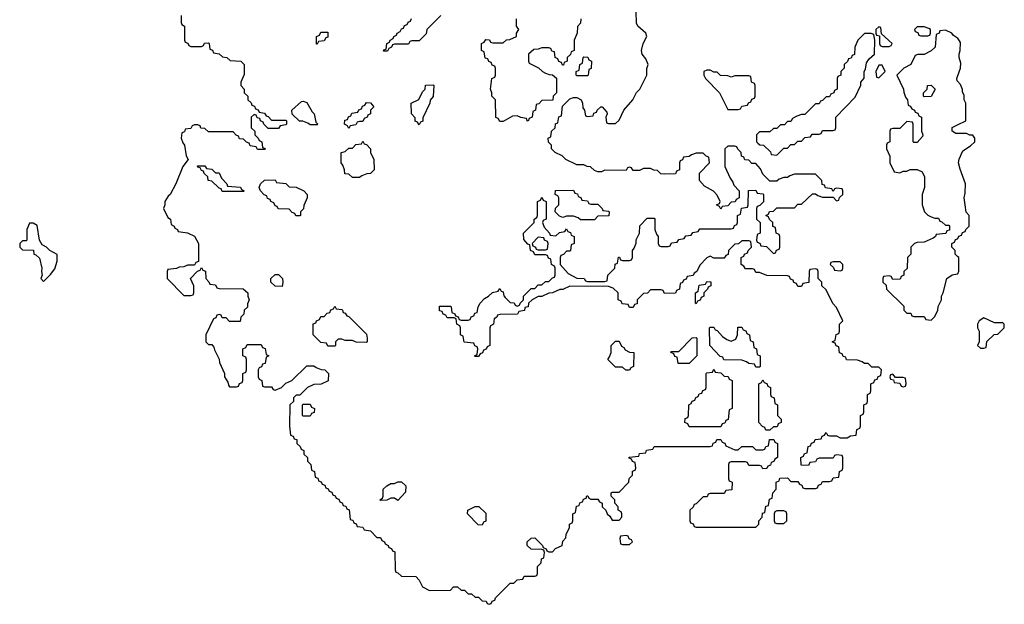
# Model space of a CAD drawing. Header units: inches. Extents: x 2701622 to 2964296, y 496201 to 720542.
# Tile 257 of 260: x 2914654 to 2920266, y 692294 to 695626. Entities that reach past the tile are written whole.
import ezdxf

# ---------------------------------------------------------------- set-up
doc = ezdxf.new("R2010")
doc.units = ezdxf.units.IN
doc.header["$MEASUREMENT"] = 0
doc.layers.add('C9619', color=7, linetype='Continuous')
doc.layers.add('C9629', color=7, linetype='Continuous')

msp = doc.modelspace()

# ---------------------------------------------------------------- linework, layer by layer
at = {"layer": 'C9619', "color": 4, "elevation": 4}
for points in [[(2915574, 695650), (2915574, 695610), (2915578, 695598), (2915594, 695590), (2915594, 695510), (2915598, 695498), (2915612.7, 695492.7), (2915618, 695478), (2915630, 695474), (2915690, 695474), (2915702, 695478), (2915707.3, 695492.7), (2915730, 695494), (2915734, 695490), (2915738, 695458), (2915752.7, 695452.7), (2915758, 695438), (2915791.6, 695431.6), (2915810, 695414), (2915834, 695410), (2915852.7, 695392.7), (2915914, 695390), (2915934, 695370), (2915932.7, 695312.7), (2915914, 695270), (2915914, 695250), (2915934, 695230), (2915934, 695210), (2915954, 695190), (2915954, 695170), (2915972.7, 695152.7), (2915978, 695138), (2915992.7, 695132.7), (2915998, 695118), (2916012.7, 695112.7), (2916018, 695098), (2916050, 695094), (2916058, 695078), (2916070, 695074), (2916090, 695054), (2916170, 695054), (2916174, 695050), (2916174, 695030), (2916170, 695026), (2916138, 695022), (2916130, 695006), (2916070, 695006), (2916046, 695030), (2916042, 695042), (2916026, 695050), (2916022, 695062), (2916007.3, 695067.3), (2916002, 695082), (2915990, 695086), (2915974, 695070), (2915974, 695010), (2915994, 694990), (2915994, 694970), (2916014, 694950), (2916018, 694938), (2916034, 694930), (2916038, 694898), (2916052.7, 694892.7), (2916050, 694886), (2916010, 694886), (2916002, 694902), (2915967.3, 694907.3), (2915962, 694922), (2915947.3, 694927.3), (2915930, 694946), (2915907.3, 694947.3), (2915902, 694962), (2915887.3, 694967.3), (2915870, 694986), (2915730, 694986), (2915710, 695006), (2915687.3, 695007.3), (2915682, 695022), (2915670, 695026), (2915650, 695026), (2915638, 695022), (2915630, 695006), (2915598, 695002), (2915592.7, 694987.3), (2915578, 694982), (2915574, 694950), (2915583.6, 694923.6), (2915594, 694910), (2915602, 694850), (2915614, 694830), (2915584.7, 694790), (2915544.7, 694690), (2915510.9, 694629.1), (2915499.6, 694620.4), (2915482, 694590), (2915482, 694570), (2915474, 694550), (2915498, 694498), (2915514, 694490), (2915518, 694458), (2915534, 694450), (2915538, 694438), (2915554, 694430), (2915558, 694418), (2915610, 694412), (2915650, 694392), (2915674, 694350), (2915672.7, 694247.3), (2915658, 694242), (2915650, 694226), (2915610, 694226), (2915590, 694218), (2915563.6, 694216.4), (2915547.3, 694207.3), (2915498, 694202), (2915494, 694190), (2915494, 694150), (2915590, 694054), (2915630, 694054), (2915642, 694058), (2915646, 694070), (2915646, 694110), (2915628.4, 694151.6), (2915667.3, 694192.7), (2915682, 694198), (2915690, 694214), (2915698, 694198), (2915712.7, 694192.7), (2915714, 694150), (2915732.7, 694132.7), (2915738, 694118), (2915770, 694114), (2915778, 694098), (2915790, 694094), (2915927.3, 694092.7), (2915954, 694070), (2915954, 694050), (2915962, 694030), (2915952.7, 694007.3), (2915951.6, 693988.4), (2915934, 693970), (2915931.6, 693948.4), (2915914, 693930), (2915910, 693906), (2915850, 693906), (2915830, 693926), (2915807.3, 693927.3), (2915802, 693942), (2915790, 693946), (2915778, 693942), (2915772.7, 693927.3), (2915758, 693922), (2915714, 693830), (2915714, 693790), (2915730, 693774), (2915750, 693774), (2915759.6, 693759.6), (2915763.6, 693743.6), (2915791.6, 693691.6), (2915792.7, 693672.7), (2915822, 693610), (2915822, 693590), (2915839.6, 693559.6), (2915843.6, 693543.6), (2915850, 693534), (2915890, 693534), (2915902, 693538), (2915907.3, 693552.7), (2915922, 693558), (2915926, 693570), (2915926, 693610), (2915942, 693618), (2915946, 693630), (2915946, 693690), (2915942, 693702), (2915926, 693710), (2915926, 693750), (2915942, 693758), (2915950, 693774), (2916030, 693774), (2916038, 693758), (2916052.7, 693752.7), (2916058, 693718), (2916074, 693710), (2916058, 693702), (2916052.7, 693667.3), (2916038, 693662), (2916032.7, 693647.3), (2916018, 693642), (2916014, 693630), (2916014, 693590), (2916018, 693578), (2916034, 693570), (2916038, 693538), (2916050, 693534), (2916090, 693534), (2916098, 693518), (2916110, 693514), (2916146, 693530), (2916170, 693554), (2916206, 693570), (2916290, 693654), (2916330, 693654), (2916343.6, 693643.6), (2916372.7, 693632.7), (2916394, 693630), (2916414, 693610), (2916412.7, 693567.3), (2916371.6, 693548.4), (2916330, 693546), (2916294, 693530), (2916250, 693486), (2916230, 693486), (2916222, 693478), (2916214, 693470), (2916214, 693450), (2916194, 693430), (2916192, 693310), (2916198, 693258), (2916212.7, 693252.7), (2916218, 693238), (2916232.7, 693232.7), (2916234, 693210), (2916252.7, 693192.7), (2916258, 693178), (2916274, 693170), (2916274, 693150), (2916294, 693130), (2916294, 693110), (2916314, 693090), (2916318, 693058), (2916334, 693050), (2916338, 693018), (2916352.7, 693012.7), (2916358, 692998), (2916372.7, 692992.7), (2916378, 692978), (2916392.7, 692972.7), (2916398, 692958), (2916412.7, 692952.7), (2916418, 692938), (2916432.7, 692932.7), (2916438, 692918), (2916452.7, 692912.7), (2916458, 692898), (2916472.7, 692892.7), (2916478, 692878), (2916492.7, 692872.7), (2916498, 692858), (2916512.7, 692852.7), (2916518, 692838), (2916532.7, 692832.7), (2916538, 692778), (2916552.7, 692772.7), (2916558, 692758), (2916572.7, 692752.7), (2916578, 692738), (2916610, 692734), (2916618, 692718), (2916652.7, 692712.7), (2916690, 692674), (2916710, 692674), (2916718, 692658), (2916734, 692650), (2916738, 692638), (2916754, 692630), (2916758, 692618), (2916772.7, 692612.7), (2916778, 692598), (2916792.7, 692592.7), (2916794, 692490), (2916798, 692478), (2916810, 692474), (2916830, 692454), (2916911.6, 692451.6), (2916931.6, 692431.6), (2916950, 692394), (2916990, 692372), (2917110, 692374), (2917127.3, 692392.7), (2917150, 692394), (2917170, 692374), (2917190, 692374), (2917210, 692354), (2917230, 692354), (2917250, 692334), (2917270, 692334), (2917290, 692314), (2917312.7, 692312.7), (2917318, 692298), (2917330, 692294), (2917342, 692298), (2917347.3, 692312.7), (2917362, 692318), (2917366, 692330), (2917450, 692414), (2917470, 692414), (2917490, 692434), (2917522, 692438), (2917530, 692454), (2917590, 692454), (2917602, 692458), (2917606, 692470), (2917606, 692510), (2917626, 692530), (2917627.3, 692552.7), (2917642, 692558), (2917646, 692590), (2917642, 692602), (2917630, 692606), (2917568.4, 692608.4), (2917546, 692630), (2917546, 692650), (2917568.4, 692671.6), (2917590, 692672), (2917634, 692630), (2917638, 692618), (2917654, 692610), (2917658, 692598), (2917670, 692594), (2917690, 692594), (2917708.4, 692611.6), (2917746, 692630), (2917750, 692654), (2917767.3, 692672.7), (2917768.4, 692691.6), (2917787.3, 692732.7), (2917788.4, 692751.6), (2917802, 692758), (2917806, 692770), (2917806, 692810), (2917822, 692818), (2917827.3, 692852.7), (2917842, 692858), (2917847.3, 692872.7), (2917862, 692878), (2917867.3, 692892.7), (2917882, 692898), (2917887.3, 692912.7), (2917892.7, 692912.7), (2917898, 692898), (2917910, 692894), (2917950, 692894), (2917958, 692878), (2917974, 692870), (2917974, 692850), (2917994, 692830), (2918002, 692810), (2918016.9, 692796.9), (2918030, 692774), (2918070, 692774), (2918086, 692790), (2918086, 692810), (2918082, 692822), (2918066, 692830), (2918066, 692850), (2918046, 692870), (2918046, 692890), (2918026, 692910), (2918026, 692930), (2918030, 692934), (2918070, 692934), (2918126, 692990), (2918128.4, 693011.6), (2918146, 693030), (2918147.3, 693052.7), (2918162, 693058), (2918166, 693070), (2918162, 693102), (2918147.3, 693107.3), (2918142, 693122), (2918127.3, 693127.3), (2918127.3, 693132.7), (2918182, 693138), (2918187.3, 693152.7), (2918222, 693158), (2918227.3, 693172.7), (2918262, 693178), (2918270, 693194), (2918590, 693194), (2918602, 693198), (2918607.3, 693212.7), (2918622, 693218), (2918627.3, 693232.7), (2918650, 693234), (2918658, 693218), (2918672.7, 693212.7), (2918678, 693198), (2918730, 693174), (2918750, 693174), (2918770, 693194), (2918830, 693194), (2918850, 693174), (2918890, 693174), (2918902, 693178), (2918907.3, 693192.7), (2918922, 693198), (2918927.3, 693232.7), (2918952.7, 693232.7), (2918958, 693218), (2918974, 693210), (2918974, 693130), (2918958, 693122), (2918952.7, 693107.3), (2918938, 693102), (2918932.7, 693087.3), (2918918, 693082), (2918912.7, 693067.3), (2918890, 693066), (2918882, 693082), (2918870, 693086), (2918810, 693086), (2918802, 693102), (2918790, 693106), (2918710, 693106), (2918698, 693102), (2918694, 693090), (2918694, 693010), (2918698, 692998), (2918714, 692990), (2918712.7, 692947.3), (2918678, 692942), (2918670, 692926), (2918590, 692926), (2918578, 692922), (2918572.7, 692907.3), (2918550, 692906), (2918510, 692866), (2918498, 692862), (2918492.7, 692847.3), (2918474, 692830), (2918474, 692770), (2918478, 692758), (2918492.7, 692752.7), (2918498, 692738), (2918510, 692734), (2918850, 692734), (2918866, 692750), (2918866, 692770), (2918886, 692790), (2918887.3, 692812.7), (2918902, 692818), (2918907.3, 692852.7), (2918922, 692858), (2918927.3, 692892.7), (2918942, 692898), (2918946, 692930), (2918966, 692950), (2918966, 692990), (2918982, 692998), (2918987.3, 693012.7), (2919030, 693014), (2919050, 692994), (2919090, 692994), (2919098, 692978), (2919112.7, 692972.7), (2919118, 692958), (2919130, 692954), (2919190, 692954), (2919202, 692958), (2919207.3, 692972.7), (2919222, 692978), (2919230, 692994), (2919270, 692994), (2919282, 692998), (2919290, 693014), (2919322, 693018), (2919326, 693050), (2919342, 693058), (2919346, 693070), (2919346, 693130), (2919342, 693142), (2919310, 693146), (2919298, 693142), (2919290, 693126), (2919210, 693126), (2919198, 693122), (2919190, 693106), (2919158, 693102), (2919150, 693086), (2919107.3, 693087.3), (2919106, 693130), (2919122, 693138), (2919127.3, 693152.7), (2919142, 693158), (2919147.3, 693192.7), (2919162, 693198), (2919167.3, 693212.7), (2919182, 693218), (2919187.3, 693232.7), (2919222, 693238), (2919227.3, 693252.7), (2919242, 693258), (2919250, 693274), (2919258, 693258), (2919270, 693254), (2919310, 693254), (2919330, 693242), (2919370, 693242), (2919390, 693254), (2919422, 693258), (2919426, 693290), (2919442, 693298), (2919446, 693310), (2919446, 693370), (2919462, 693378), (2919466, 693390), (2919466, 693430), (2919482, 693438), (2919486, 693450), (2919486, 693490), (2919502, 693498), (2919506, 693510), (2919506, 693550), (2919522, 693558), (2919527.3, 693572.7), (2919542, 693578), (2919547.3, 693592.7), (2919562, 693598), (2919566, 693630), (2919550, 693646), (2919510, 693646), (2919490, 693666), (2919470, 693666), (2919456.4, 693676.4), (2919430, 693686), (2919367.3, 693687.3), (2919362, 693702), (2919347.3, 693707.3), (2919342, 693722), (2919327.3, 693727.3), (2919322, 693762), (2919307.3, 693767.3), (2919302, 693782), (2919287.3, 693787.3), (2919287.3, 693792.7), (2919302, 693798), (2919307.3, 693832.7), (2919322, 693838), (2919326, 693850), (2919326, 693890), (2919346, 693910), (2919310, 693986), (2919288.4, 694008.4), (2919250, 694086), (2919226, 694110), (2919226, 694130), (2919206, 694150), (2919206, 694190), (2919202, 694202), (2919190, 694206), (2919158, 694202), (2919154, 694190), (2919152.7, 694127.3), (2919118, 694122), (2919110, 694106), (2919090, 694106), (2919082, 694122), (2919067.3, 694127.3), (2919062, 694142), (2919047.3, 694147.3), (2919042, 694162), (2919030, 694166), (2918912.7, 694167.3), (2918870, 694186), (2918850, 694186), (2918842, 694202), (2918830, 694206), (2918790, 694206), (2918782, 694222), (2918766, 694230), (2918766, 694270), (2918782, 694278), (2918786, 694290), (2918802, 694298), (2918806, 694310), (2918826, 694330), (2918822, 694362), (2918810, 694366), (2918770, 694366), (2918751.6, 694348.4), (2918730, 694346), (2918694, 694310), (2918692.7, 694287.3), (2918678, 694282), (2918670, 694266), (2918610, 694266), (2918590, 694278), (2918570, 694268), (2918530, 694226), (2918514, 694190), (2918498, 694182), (2918492.7, 694167.3), (2918458, 694162), (2918452.7, 694147.3), (2918438, 694142), (2918432.7, 694127.3), (2918418, 694122), (2918414, 694090), (2918398, 694082), (2918392.7, 694067.3), (2918330, 694066), (2918322, 694082), (2918310, 694086), (2918250, 694086), (2918232.7, 694067.3), (2918210, 694066), (2918182, 694038), (2918174, 694030), (2918172.7, 694007.3), (2918158, 694002), (2918150, 693986), (2918130, 693986), (2918122, 694002), (2918087.3, 694007.3), (2918082, 694022), (2918066, 694030), (2918066, 694070), (2918036.4, 694096.4), (2918010, 694106), (2917790, 694108), (2917750, 694088), (2917732.7, 694087.3), (2917691.6, 694068.4), (2917670, 694068), (2917630, 694048), (2917610, 694048), (2917574, 694030), (2917554, 694010), (2917552, 693990), (2917534, 693986), (2917531.2, 693968.9), (2917498, 693962), (2917491.6, 693948.4), (2917390, 693946), (2917378, 693942), (2917374, 693930), (2917358, 693922), (2917354, 693890), (2917338, 693882), (2917334, 693870), (2917334, 693770), (2917318, 693762), (2917312.7, 693747.3), (2917298, 693742), (2917292.7, 693727.3), (2917278, 693722), (2917270, 693706), (2917250, 693706), (2917246, 693710), (2917262, 693718), (2917266, 693750), (2917262, 693762), (2917247.3, 693767.3), (2917242, 693782), (2917187.3, 693787.3), (2917182, 693822), (2917166, 693830), (2917166, 693870), (2917162, 693882), (2917146, 693890), (2917142, 693922), (2917130, 693926), (2917090, 693926), (2917082, 693942), (2917067.3, 693947.3), (2917062, 693962), (2917047.3, 693967.3), (2917047.3, 693992.7), (2917110, 693994), (2917114, 693990), (2917118, 693958), (2917134, 693950), (2917138, 693938), (2917152.7, 693932.7), (2917158, 693918), (2917170, 693914), (2917210, 693914), (2917222, 693918), (2917227.3, 693932.7), (2917242, 693938), (2917247.3, 693952.7), (2917262, 693958), (2917268, 693990), (2917278, 694010), (2917303.1, 694036.9), (2917326, 694050), (2917348.4, 694071.6), (2917382, 694078), (2917390, 694094), (2917398, 694078), (2917410, 694074), (2917412.7, 694052.7), (2917422, 694042), (2917450, 694014), (2917471.6, 694011.6), (2917478, 693998), (2917490, 693994), (2917502, 693998), (2917506, 694010), (2917526, 694030), (2917526, 694050), (2917570, 694094), (2917590, 694094), (2917610, 694114), (2917630, 694114), (2917650, 694134), (2917670, 694134), (2917690, 694154), (2917702, 694158), (2917706, 694170), (2917706, 694210), (2917702, 694222), (2917686, 694230), (2917682, 694262), (2917667.3, 694267.3), (2917662, 694282), (2917650, 694286), (2917590, 694286), (2917582, 694302), (2917566, 694310), (2917562, 694342), (2917550, 694346), (2917527.3, 694372.7), (2917526, 694410), (2917586, 694470), (2917586, 694490), (2917602, 694498), (2917606, 694510), (2917606, 694590), (2917622, 694598), (2917630, 694614), (2917638, 694598), (2917654, 694590), (2917654, 694490), (2917638, 694482), (2917634, 694470), (2917643.6, 694443.6), (2917674, 694410), (2917678, 694398), (2917710, 694394), (2917730, 694414), (2917762, 694418), (2917770, 694434), (2917778, 694418), (2917792.7, 694412.7), (2917798, 694398), (2917814, 694390), (2917814, 694350), (2917798, 694342), (2917794, 694310), (2917790, 694306), (2917770, 694306), (2917752.7, 694287.3), (2917738, 694282), (2917734, 694270), (2917734, 694230), (2917779.6, 694179.6), (2917830, 694152), (2917871.6, 694151.6), (2917878, 694138), (2917890, 694134), (2917990, 694134), (2918002, 694138), (2918006, 694170), (2918046, 694210), (2918047.3, 694232.7), (2918062, 694238), (2918067.3, 694272.7), (2918072.7, 694272.7), (2918078, 694258), (2918090, 694254), (2918130, 694254), (2918142, 694258), (2918146, 694270), (2918146, 694310), (2918156.4, 694323.6), (2918167.3, 694352.7), (2918168.4, 694371.6), (2918186, 694410), (2918188.4, 694451.6), (2918230, 694494), (2918270, 694494), (2918274, 694490), (2918274, 694430), (2918283.6, 694403.6), (2918294, 694390), (2918294, 694350), (2918298, 694338), (2918310, 694334), (2918350, 694334), (2918362, 694338), (2918370, 694354), (2918402, 694358), (2918410, 694374), (2918442, 694378), (2918450, 694394), (2918482, 694398), (2918490, 694414), (2918522, 694418), (2918530, 694434), (2918710, 694434), (2918722, 694438), (2918727.3, 694452.7), (2918742, 694458), (2918746, 694470), (2918746, 694510), (2918762, 694518), (2918767.3, 694552.7), (2918802, 694558), (2918806, 694570), (2918807.3, 694652.7), (2918850, 694654), (2918858, 694638), (2918890, 694634), (2918894, 694630), (2918892.7, 694587.3), (2918872.7, 694567.3), (2918858, 694562), (2918854, 694550), (2918854, 694490), (2918874, 694470), (2918874, 694410), (2918858, 694402), (2918854, 694370), (2918858, 694358), (2918872.7, 694352.7), (2918878, 694338), (2918910, 694334), (2918950, 694294), (2918962, 694298), (2918967.3, 694312.7), (2918982, 694318), (2918986, 694330), (2918986, 694390), (2918982, 694402), (2918966, 694410), (2918962, 694442), (2918947.3, 694447.3), (2918946, 694470), (2918927.3, 694487.3), (2918922, 694502), (2918906, 694510), (2918922, 694518), (2918927.3, 694532.7), (2918950, 694534), (2918970, 694554), (2919070, 694554), (2919090, 694574), (2919110, 694574), (2919172.7, 694632.7), (2919190, 694634), (2919203.6, 694623.6), (2919230, 694614), (2919290, 694614), (2919310, 694594), (2919322, 694598), (2919327.3, 694612.7), (2919346, 694630), (2919346, 694650), (2919342, 694662), (2919310, 694666), (2919298, 694662), (2919290, 694646), (2919282, 694662), (2919247.3, 694667.3), (2919242, 694682), (2919227.3, 694687.3), (2919226, 694710), (2919190, 694746), (2919070, 694746), (2919043.6, 694736.4), (2919030, 694726), (2919010, 694726), (2918983.6, 694716.4), (2918970, 694706), (2918930, 694706), (2918890, 694746), (2918876.4, 694776.4), (2918850, 694806), (2918827.3, 694807.3), (2918810, 694826), (2918787.3, 694827.3), (2918782, 694842), (2918767.3, 694847.3), (2918766, 694870), (2918747.3, 694887.3), (2918742, 694902), (2918730, 694906), (2918690, 694906), (2918674, 694890), (2918674, 694790), (2918703.6, 694723.6), (2918719.6, 694699.6), (2918723.6, 694683.6), (2918754, 694650), (2918754, 694610), (2918738, 694602), (2918732.7, 694587.3), (2918710, 694586), (2918690, 694566), (2918658, 694562), (2918650, 694546), (2918642, 694562), (2918626, 694570), (2918642, 694578), (2918646, 694590), (2918630, 694626), (2918608.4, 694648.4), (2918556.4, 694676.4), (2918528.7, 694710), (2918528.4, 694751.6), (2918586, 694810), (2918582, 694842), (2918567.3, 694847.3), (2918550, 694866), (2918510, 694866), (2918483.6, 694856.4), (2918470, 694846), (2918438, 694842), (2918432.7, 694827.3), (2918418, 694822), (2918414, 694810), (2918414, 694770), (2918398, 694762), (2918392.7, 694747.3), (2918330, 694746), (2918308.4, 694748.4), (2918290, 694766), (2918268.4, 694768.4), (2918250, 694778), (2918210, 694778), (2918187.3, 694767.3), (2918150, 694766), (2918142, 694782), (2918130, 694786), (2918118, 694782), (2918110, 694766), (2917990, 694768), (2917970, 694758), (2917950, 694758), (2917930, 694766), (2917907.3, 694787.3), (2917888.4, 694788.4), (2917870, 694798), (2917830, 694798), (2917766, 694830), (2917746, 694850), (2917706, 694870), (2917686, 694890), (2917686, 694910), (2917667.3, 694927.3), (2917666, 694950), (2917682, 694958), (2917686, 694990), (2917706, 695010), (2917707.3, 695032.7), (2917722, 695038), (2917727.3, 695072.7), (2917742, 695078), (2917747.3, 695132.7), (2917790, 695174), (2917810, 695182), (2917830, 695182), (2917854, 695170), (2917862, 695150), (2917863.6, 695123.6), (2917874, 695110), (2917878, 695078), (2917890, 695074), (2917922, 695078), (2917927.3, 695092.7), (2917942, 695098), (2917946, 695110), (2917966, 695130), (2917974, 695130), (2917999.6, 695099.6), (2918002, 695090), (2917994, 695070), (2917998, 695038), (2918010, 695034), (2918050, 695034), (2918070, 695054), (2918098, 695110), (2918148, 695170), (2918169.1, 695210.9), (2918188, 695230), (2918228, 695310), (2918228.4, 695348.4), (2918235.3, 695370), (2918223.1, 695403.1), (2918202, 695430), (2918198, 695450), (2918208, 695490), (2918228, 695530), (2918222, 695550), (2918178, 695590), (2918170, 695606), (2918168, 695670)], [(2917054, 695650), (2916974, 695570), (2916970, 695546), (2916930, 695506), (2916890, 695506), (2916878, 695502), (2916870, 695486), (2916790, 695486), (2916778, 695482), (2916774, 695470), (2916758, 695462), (2916750, 695446), (2916727.3, 695447.3), (2916730, 695454), (2916742, 695458), (2916746, 695490), (2916762, 695498), (2916766, 695510), (2916782, 695518), (2916786, 695530), (2916802, 695538), (2916806, 695550), (2916822, 695558), (2916830, 695574), (2916842, 695578), (2916847.3, 695592.7), (2916862, 695598), (2916867.3, 695612.7), (2916882, 695618), (2916887.3, 695632.7)], [(2917852, 695630), (2917850, 695606), (2917832.7, 695587.3), (2917832, 695550), (2917814, 695510), (2917814, 695450), (2917798, 695442), (2917792.7, 695427.3), (2917774, 695410), (2917774, 695390), (2917758, 695382), (2917752.7, 695367.3), (2917747.3, 695367.3), (2917742, 695382), (2917727.3, 695387.3), (2917722, 695402), (2917706, 695410), (2917702, 695442), (2917687.3, 695447.3), (2917682, 695462), (2917670, 695466), (2917630, 695466), (2917610, 695458), (2917583.6, 695456.4), (2917554, 695430), (2917554, 695390), (2917558, 695378), (2917611.6, 695351.6), (2917634, 695330), (2917650, 695322), (2917672.7, 695312.7), (2917691.6, 695311.6), (2917712.7, 695292.7), (2917714, 695210), (2917694, 695190), (2917692.7, 695167.3), (2917630, 695166), (2917612.7, 695147.3), (2917598, 695142), (2917594, 695110), (2917578, 695102), (2917574, 695070), (2917558, 695062), (2917552.7, 695047.3), (2917546, 695050), (2917542, 695062), (2917510, 695068), (2917490, 695078), (2917463.6, 695076.4), (2917410, 695046), (2917390, 695046), (2917382, 695062), (2917368.4, 695068.4), (2917366, 695170), (2917346, 695190), (2917346, 695210), (2917338, 695230), (2917346, 695290), (2917362, 695298), (2917366, 695310), (2917366, 695350), (2917362, 695362), (2917347.3, 695367.3), (2917342, 695382), (2917327.3, 695387.3), (2917322, 695402), (2917307.3, 695407.3), (2917302, 695442), (2917286, 695450), (2917286, 695490), (2917302, 695498), (2917310, 695514), (2917331.6, 695511.6), (2917338, 695498), (2917350, 695494), (2917410, 695494), (2917428.4, 695511.6), (2917447.3, 695512.7), (2917486, 695530), (2917486, 695550), (2917498, 695570), (2917486, 695590), (2917486, 695630)], [(2920000, 695520.7), (2919976.4, 695536.4), (2919966, 695550), (2919930, 695566), (2919898, 695562), (2919894, 695550), (2919878, 695542), (2919872, 695470), (2919850, 695448), (2919810, 695428), (2919772.7, 695427.3), (2919758, 695422), (2919734, 695370), (2919694, 695350), (2919654, 695310), (2919692, 695230), (2919692.7, 695212.7), (2919703.6, 695183.6), (2919714, 695170), (2919718, 695138), (2919730, 695134), (2919738, 695118), (2919754, 695110), (2919758, 695098), (2919772.7, 695092.7), (2919778, 695078), (2919794, 695070), (2919794, 694990), (2919802, 694970), (2919799.6, 694960.4), (2919770, 694926), (2919750, 694926), (2919746, 694930), (2919746, 695030), (2919742, 695042), (2919710, 695046), (2919670, 695006), (2919630, 695006), (2919618, 695002), (2919614, 694990), (2919614, 694930), (2919598, 694922), (2919594, 694910), (2919594, 694890), (2919612.7, 694847.3), (2919614, 694810), (2919638, 694758), (2919670, 694754), (2919690, 694762), (2919710, 694762), (2919730, 694772), (2919770, 694772), (2919798, 694758), (2919812, 694730), (2919810.9, 694669.1), (2919798, 694630), (2919798, 694570), (2919811.2, 694531.1), (2919830, 694512), (2919850, 694502), (2919870, 694494), (2919890, 694494), (2919898, 694478), (2919910, 694474), (2919930, 694454), (2919950, 694454), (2919954, 694450), (2919952.7, 694427.3), (2919938, 694422), (2919932.7, 694407.3), (2919878, 694402), (2919874, 694390), (2919859.6, 694380.4), (2919810, 694358), (2919770, 694355.3), (2919754, 694350), (2919734, 694330), (2919734, 694290), (2919714, 694270), (2919711.6, 694208.4), (2919694, 694190), (2919694, 694170), (2919678, 694162), (2919672.7, 694147.3), (2919630, 694146), (2919622, 694162), (2919610, 694166), (2919578, 694162), (2919574, 694150), (2919574, 694130), (2919592.7, 694112.7), (2919594, 694090), (2919692.7, 693992.7), (2919694, 693970), (2919710, 693954), (2919732.7, 693952.7), (2919738, 693938), (2919750, 693934), (2919810, 693934), (2919818, 693918), (2919850, 693914), (2919870, 693934), (2919888, 693970), (2919888.8, 693991.1), (2919908, 694030), (2919908, 694050), (2919918, 694070), (2919938, 694150), (2919968.4, 694171.6), (2920000, 694177.6)], [(2920000, 695275.7), (2919998, 695278), (2919995.3, 695290), (2920000, 695302.8)], [(2920000, 694978), (2919990, 694978), (2919968, 694990), (2919968.8, 695011.1), (2920000, 695026.8)], [(2920000, 694276), (2919986, 694290), (2919986, 694310), (2919966, 694330), (2919966, 694350), (2919982, 694358), (2919987.3, 694372.7), (2920000, 694377.3)]]:
    msp.add_lwpolyline(points, dxfattribs=at)
for points in [[(2916346, 695486), (2916346, 695530), (2916362, 695538), (2916370, 695554), (2916410, 695554), (2916410, 695526), (2916398, 695522), (2916390, 695506), (2916358, 695502), (2916350, 695486)], [(2919550, 695586), (2919534, 695570), (2919534, 695550), (2919538, 695538), (2919554, 695534), (2919554, 695490), (2919558, 695478), (2919570, 695474), (2919610, 695474), (2919622, 695478), (2919626, 695490), (2919566, 695546), (2919562, 695582)], [(2919810, 695586), (2919770, 695586), (2919754, 695570), (2919758, 695558), (2919772.7, 695552.7), (2919778, 695538), (2919790, 695534), (2919830, 695534), (2919842, 695538), (2919846, 695550), (2919846, 695570), (2919836.4, 695576.4)], [(2919470, 695548), (2919431.6, 695508.4), (2919414, 695470), (2919412.7, 695427.3), (2919398, 695422), (2919392.7, 695407.3), (2919378, 695402), (2919372.7, 695387.3), (2919354, 695370), (2919354, 695350), (2919334, 695330), (2919334, 695310), (2919318, 695302), (2919314, 695290), (2919314, 695230), (2919298, 695222), (2919294, 695210), (2919278, 695202), (2919270, 695186), (2919250, 695186), (2919230, 695166), (2919218, 695162), (2919210, 695146), (2919190, 695146), (2919130, 695086), (2919110, 695086), (2919083.6, 695076.4), (2919058, 695062), (2919050, 695046), (2919030, 695046), (2919012.7, 695027.3), (2918990, 695026), (2918970, 695006), (2918950, 695006), (2918930, 694986), (2918870, 694986), (2918854, 694970), (2918854, 694930), (2918862, 694922), (2918872.7, 694912.7), (2918894, 694910), (2918932.7, 694872.7), (2918938, 694858), (2918970, 694854), (2919010, 694894), (2919030, 694894), (2919050, 694914), (2919070, 694914), (2919090, 694934), (2919110, 694934), (2919130, 694954), (2919162, 694958), (2919170, 694974), (2919210, 694974), (2919222, 694978), (2919230, 694994), (2919290, 694994), (2919302, 694998), (2919306, 695010), (2919306, 695070), (2919416.4, 695183.6), (2919447.3, 695252.7), (2919448, 695270), (2919467.3, 695292.7), (2919468, 695330), (2919475.3, 695344.7), (2919480.4, 695379.6), (2919496.4, 695403.6), (2919526, 695430), (2919528, 695510), (2919522, 695542), (2919507.3, 695547.3)], [(2917830, 695306), (2917826, 695310), (2917826, 695330), (2917842, 695338), (2917846, 695370), (2917862, 695378), (2917866, 695410), (2917870, 695414), (2917892.7, 695412.7), (2917898, 695398), (2917914, 695390), (2917911.6, 695348.4), (2917898, 695342), (2917894, 695310), (2917890, 695306)], [(2918590, 695338), (2918570, 695338), (2918554, 695330), (2918554, 695310), (2918562, 695290), (2918642, 695210), (2918690, 695114), (2918750, 695114), (2918762, 695118), (2918770, 695134), (2918802, 695138), (2918807.3, 695152.7), (2918822, 695158), (2918827.3, 695172.7), (2918842, 695178), (2918846, 695190), (2918846, 695250), (2918842, 695262), (2918826, 695270), (2918822, 695302), (2918810, 695306), (2918730, 695306), (2918710, 695298), (2918690, 695306), (2918648.4, 695308.4), (2918630, 695326), (2918610, 695326)], [(2919570, 695366), (2919550, 695366), (2919534, 695330), (2919538, 695298), (2919550, 695294), (2919586, 695330)], [(2916930, 695026), (2916922, 695042), (2916908.4, 695048.4), (2916907.3, 695067.3), (2916888, 695090), (2916886, 695150), (2916928.4, 695171.6), (2916950, 695214), (2916966, 695230), (2916967.3, 695252.7), (2917010, 695254), (2917014, 695250), (2917011.6, 695188.4), (2916992.7, 695167.3), (2916992, 695150), (2916952.7, 695067.3), (2916951.6, 695048.4), (2916938, 695042)], [(2919810, 695186), (2919806, 695190), (2919806, 695210), (2919826, 695230), (2919828.4, 695251.6), (2919850, 695252), (2919871.3, 695230), (2919850, 695188)], [(2916310, 695026), (2916296.4, 695036.4), (2916267.3, 695047.3), (2916248.4, 695048.4), (2916207.3, 695087.3), (2916206, 695110), (2916260.4, 695159.6), (2916270, 695162), (2916290, 695154), (2916321, 695101), (2916332, 695090), (2916342, 695042), (2916354, 695030), (2916350, 695026)], [(2916530, 695006), (2916522, 695022), (2916506, 695030), (2916507.3, 695052.7), (2916522, 695058), (2916527.3, 695072.7), (2916542, 695078), (2916547.3, 695092.7), (2916582, 695098), (2916587.3, 695112.7), (2916602, 695118), (2916607.3, 695132.7), (2916622, 695138), (2916630, 695154), (2916652.7, 695152.7), (2916672, 695130), (2916654, 695110), (2916654, 695090), (2916638, 695082), (2916634, 695070), (2916618, 695062), (2916610, 695046), (2916590, 695046), (2916578, 695042), (2916570, 695026), (2916538, 695022)], [(2916550, 694726), (2916530, 694746), (2916507.3, 694747.3), (2916506, 694770), (2916496.4, 694796.4), (2916486, 694810), (2916486, 694870), (2916510, 694874), (2916530, 694894), (2916550, 694894), (2916570, 694914), (2916602, 694918), (2916610, 694934), (2916618, 694918), (2916630, 694914), (2916654, 694890), (2916654, 694870), (2916672, 694830), (2916674, 694770), (2916654, 694750), (2916632.7, 694747.3), (2916603.6, 694736.4), (2916590, 694726)], [(2915770, 694754), (2915790, 694754), (2915803.6, 694723.6), (2915834, 694690), (2915838, 694678), (2915911.6, 694671.6), (2915918, 694658), (2915934, 694650), (2915930, 694646), (2915807.3, 694647.3), (2915802, 694662), (2915790, 694666), (2915750, 694706), (2915728.8, 694708.9), (2915726, 694730), (2915706, 694750), (2915702, 694762), (2915690, 694766), (2915682, 694782), (2915670, 694786), (2915667.3, 694792.7), (2915710, 694794), (2915718, 694778), (2915750, 694774)], [(2916227.3, 694507.3), (2916222, 694522), (2916207.3, 694527.3), (2916190, 694546), (2916127.3, 694547.3), (2916122, 694562), (2916110, 694566), (2916102, 694582), (2916086, 694590), (2916082, 694602), (2916067.3, 694607.3), (2916062, 694622), (2916047.3, 694627.3), (2916026, 694650), (2916018, 694670), (2916026, 694690), (2916048.4, 694711.6), (2916110, 694714), (2916118, 694698), (2916171.6, 694691.6), (2916190, 694674), (2916230, 694672), (2916274, 694650), (2916292, 694630), (2916292, 694610), (2916272.7, 694567.3), (2916271.6, 694548.4), (2916254, 694530), (2916254, 694510), (2916250, 694508)], [(2917910, 694574), (2917950, 694574), (2917974, 694550), (2917978, 694538), (2918010, 694534), (2918014, 694530), (2918012.7, 694507.3), (2917950, 694506), (2917930, 694486), (2917850, 694486), (2917836.4, 694496.4), (2917810, 694506), (2917770, 694506), (2917750, 694498), (2917730, 694506), (2917706, 694530), (2917707.3, 694552.7), (2917726, 694570), (2917726, 694610), (2917722, 694622), (2917706, 694630), (2917707.3, 694652.7), (2917810, 694654), (2917818, 694638), (2917832.7, 694632.7), (2917838, 694618), (2917852.7, 694612.7), (2917858, 694598), (2917890, 694594), (2917898, 694578)], [(2914730, 694466), (2914710, 694466), (2914694, 694430), (2914694, 694370), (2914690, 694366), (2914670, 694366), (2914662, 694358), (2914654, 694350), (2914654, 694330), (2914670, 694314), (2914732.7, 694312.7), (2914734, 694290), (2914745.4, 694285.4), (2914766, 694266), (2914781, 694210), (2914778, 694190), (2914782, 694170), (2914774, 694150), (2914790, 694134), (2914830, 694174), (2914853.6, 694206.4), (2914868, 694250), (2914867.3, 694287.3), (2914826, 694310), (2914806, 694330), (2914782, 694342), (2914766, 694370), (2914753.6, 694453.6)], [(2917610, 694386), (2917574, 694350), (2917578, 694338), (2917594, 694330), (2917598, 694318), (2917610, 694314), (2917650, 694314), (2917662, 694318), (2917666, 694350), (2917662, 694362), (2917646, 694370), (2917642, 694382)], [(2919330, 694246), (2919290, 694246), (2919278, 694242), (2919274, 694230), (2919292.7, 694212.7), (2919298, 694198), (2919330, 694194), (2919342, 694198), (2919346, 694210), (2919346, 694230)], [(2916150, 694106), (2916110, 694108), (2916086, 694130), (2916086, 694150), (2916110, 694174), (2916130, 694174), (2916151.6, 694151.6), (2916154, 694130)], [(2918510, 694006), (2918506, 694010), (2918506, 694070), (2918522, 694078), (2918527.3, 694112.7), (2918562, 694118), (2918570, 694134), (2918592.7, 694132.7), (2918594, 694110), (2918578, 694102), (2918574, 694090), (2918554, 694070), (2918554, 694050), (2918538, 694042), (2918532.7, 694027.3), (2918518, 694022)], [(2916630, 693786), (2916572.7, 693787.3), (2916550, 693798), (2916510, 693798), (2916490, 693806), (2916470, 693806), (2916454, 693790), (2916454, 693770), (2916450, 693766), (2916410, 693766), (2916402, 693782), (2916370, 693786), (2916326, 693830), (2916327.3, 693892.7), (2916342, 693898), (2916346, 693910), (2916362, 693918), (2916370, 693934), (2916390, 693934), (2916407.3, 693952.7), (2916422, 693958), (2916427.3, 693972.7), (2916442, 693978), (2916450, 693994), (2916458, 693978), (2916490, 693974), (2916494, 693970), (2916498, 693958), (2916510, 693954), (2916518, 693938), (2916530, 693934), (2916630, 693834), (2916634, 693810), (2916634, 693790)], [(2918850, 693646), (2918842, 693662), (2918810, 693666), (2918796.4, 693676.4), (2918770, 693686), (2918667.3, 693687.3), (2918662, 693702), (2918647.3, 693707.3), (2918588.4, 693768.4), (2918586, 693870), (2918590, 693874), (2918610, 693874), (2918618, 693858), (2918630, 693854), (2918659.6, 693819.6), (2918683.6, 693803.6), (2918710, 693794), (2918735.3, 693804.7), (2918738, 693810), (2918746, 693830), (2918747.3, 693872.7), (2918770, 693874), (2918778, 693858), (2918792.7, 693852.7), (2918798, 693838), (2918814, 693830), (2918818, 693798), (2918834, 693790), (2918838, 693758), (2918854, 693750), (2918858, 693718), (2918874, 693710), (2918874, 693650), (2918870, 693646)], [(2918470, 693666), (2918407.3, 693667.3), (2918402, 693702), (2918387.3, 693707.3), (2918382, 693722), (2918366, 693730), (2918370, 693734), (2918410, 693734), (2918487.3, 693812.7), (2918510, 693814), (2918514, 693810), (2918514, 693710)], [(2918130, 693628), (2918108.4, 693628.4), (2918090, 693646), (2918050, 693646), (2918006, 693690), (2918016.4, 693703.6), (2918026, 693730), (2918026, 693770), (2918050, 693794), (2918070, 693794), (2918084.7, 693764.7), (2918096.9, 693756.9), (2918104.7, 693744.7), (2918130, 693732), (2918154, 693730), (2918152, 693650), (2918138, 693642)], [(2918470, 693306), (2918462, 693322), (2918446, 693330), (2918447.3, 693352.7), (2918462, 693358), (2918466, 693370), (2918468.4, 693431.6), (2918482, 693438), (2918487.3, 693452.7), (2918502, 693458), (2918507.3, 693472.7), (2918522, 693478), (2918527.3, 693492.7), (2918542, 693498), (2918547.3, 693512.7), (2918562, 693518), (2918566, 693530), (2918566, 693610), (2918570, 693614), (2918602, 693618), (2918610, 693634), (2918618, 693618), (2918650, 693614), (2918670, 693594), (2918692.7, 693592.7), (2918698, 693578), (2918714, 693570), (2918714, 693410), (2918698, 693402), (2918692.7, 693347.3), (2918678, 693342), (2918672.7, 693327.3), (2918658, 693322), (2918650, 693306)], [(2919630, 693606), (2919618, 693602), (2919614, 693590), (2919618, 693578), (2919634, 693574), (2919638, 693558), (2919670, 693554), (2919678, 693538), (2919690, 693534), (2919702, 693538), (2919706, 693550), (2919702, 693582), (2919690, 693586), (2919646, 693586)], [(2918930, 693286), (2918907.3, 693287.3), (2918902, 693302), (2918887.3, 693307.3), (2918866, 693330), (2918866, 693550), (2918882, 693558), (2918890, 693574), (2918898, 693558), (2918912.7, 693552.7), (2918918, 693538), (2918934, 693530), (2918934, 693490), (2918938, 693478), (2918954, 693470), (2918958, 693438), (2918974, 693430), (2918974, 693370), (2918994, 693350), (2918994, 693330), (2918978, 693322), (2918974, 693310), (2918970, 693306), (2918950, 693306)], [(2916270, 693366), (2916266, 693370), (2916266, 693430), (2916270, 693434), (2916310, 693434), (2916318, 693418), (2916334, 693410), (2916332.7, 693387.3), (2916318, 693382), (2916310, 693366)], [(2916810, 692886), (2916790, 692898), (2916770, 692898), (2916747.3, 692887.3), (2916710, 692886), (2916706, 692890), (2916722, 692898), (2916726, 692910), (2916726, 692950), (2916746, 692970), (2916770, 692982), (2916790, 692982), (2916810, 692992), (2916830, 692992), (2916854, 692970), (2916852.7, 692932.7)], [(2917290, 692746), (2917267.3, 692747.3), (2917206, 692810), (2917208.8, 692831.1), (2917250, 692852), (2917271.2, 692851.1), (2917310, 692814), (2917311.6, 692768.4), (2917298, 692762)], [(2919010, 692826), (2918970, 692826), (2918958, 692822), (2918954, 692810), (2918954, 692770), (2918958, 692758), (2918970, 692754), (2919010, 692754), (2919026, 692770), (2919026, 692810), (2919022, 692822)], [(2918110, 692686), (2918078, 692682), (2918074, 692670), (2918078, 692638), (2918090, 692634), (2918130, 692634), (2918146, 692650), (2918142, 692662), (2918127.3, 692667.3), (2918122, 692682)]]:
    msp.add_lwpolyline(points, close=True, dxfattribs=at)
at = {"layer": 'C9629', "color": 4, "elevation": 4}
for points in [[(2920000, 695302.8), (2920017.2, 695350), (2920018, 695378), (2920008.7, 695410), (2920008.7, 695430), (2920015.3, 695450), (2920016.4, 695496.4), (2920000.4, 695520.4), (2920000, 695520.7)], [(2920000, 695026.8), (2920046, 695050), (2920046, 695150), (2920038, 695170), (2920036.4, 695196.4), (2920027.3, 695212.7), (2920027.3, 695227.3), (2920016.4, 695256.4), (2920000, 695275.7)], [(2920000, 694377.3), (2920002, 694378), (2920007.3, 694392.7), (2920022, 694398), (2920027.3, 694412.7), (2920042, 694418), (2920046, 694430), (2920066, 694450), (2920066, 694510), (2920048.4, 694528.4), (2920042, 694570), (2920038, 694610), (2920043.1, 694636.9), (2920044, 694690), (2920013.6, 694773.6), (2920005.2, 694810), (2920009.4, 694830.6), (2920030, 694878), (2920073.6, 694906.4), (2920098, 694930), (2920098, 694950), (2920087.3, 694967.3), (2920070, 694968), (2920050, 694978), (2920000, 694978)], [(2920000, 694177.6), (2920002, 694178), (2920007.3, 694192.7), (2920006, 694270), (2920000, 694276)]]:
    msp.add_lwpolyline(points, dxfattribs=at)
msp.add_lwpolyline([(2920150, 693926), (2920122, 693910), (2920114, 693890), (2920114, 693870), (2920122, 693850), (2920122, 693790), (2920114, 693770), (2920130, 693754), (2920150, 693754), (2920162, 693758), (2920167.3, 693792.7), (2920207.3, 693832.7), (2920230, 693834), (2920266, 693870), (2920266, 693890), (2920258, 693898), (2920210, 693898)], close=True, dxfattribs=at)

doc.saveas('drawing.dxf')
